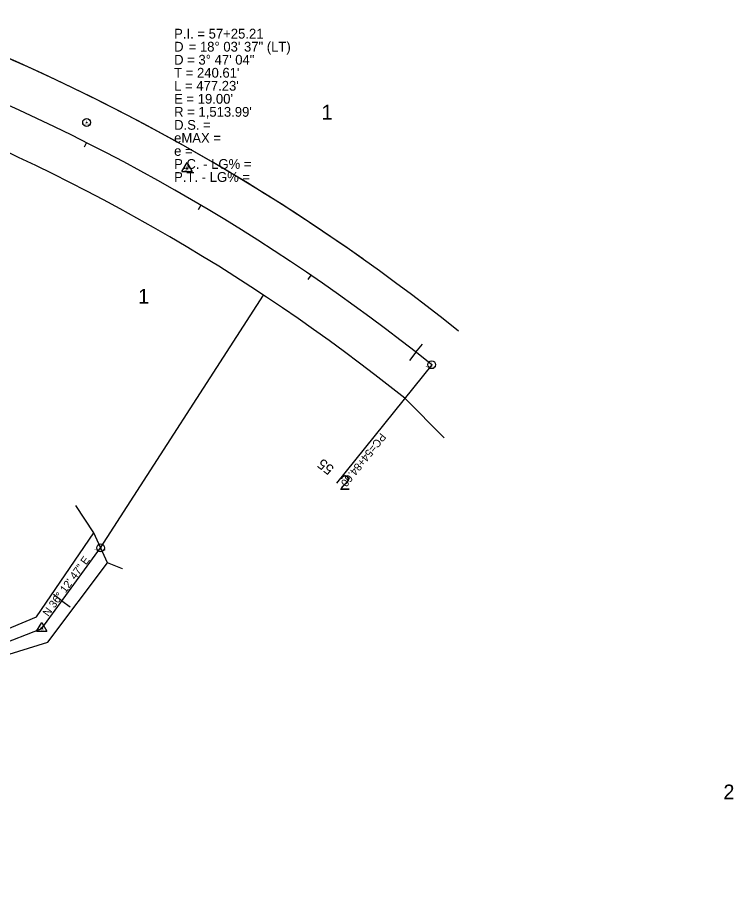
# Model space of a CAD drawing. Extents: x 2519952 to 2531965, y 848341 to 887632.
# Drawn here: x 2527460 to 2528009, y 857980 to 858655 of the extents above; entities that cross this region are included whole.
import ezdxf

# ---------------------------------------------------------------- set-up
doc = ezdxf.new("R2010")
doc.units = 0
for name, color, linetype in [('RD_EX_DV_Prop', 7, 'Continuous'), ('RD_EX_DV_TX_Prop', 7, 'Continuous'), ('RD_EX_H2O', 7, 'Continuous'), ('RD_EX_Misc', 7, 'Continuous'), ('RD_EX_RW', 7, 'Continuous'), ('RD_HC_Cl', 7, 'Continuous'), ('RD_HC_Data', 7, 'Continuous'), ('RD_HC_Data_Tic', 7, 'Continuous'), ('RD_HC_Survey_txCode', 7, 'Continuous'), ('RD_HC_TX_Sta50', 7, 'Continuous'), ('RD_HC_txCode', 7, 'Continuous'), ('RD_SMD_Locator', 7, 'Continuous')]:
    doc.layers.add(name, color=color, linetype=linetype)

msp = doc.modelspace()

# ---------------------------------------------------------------- linework, layer by layer
at = {"layer": 'RD_EX_DV_Prop'}
for p, q in [((2527523.73, 858248), (2527648.78, 858441.93)), ((2527757.05, 858362.83), (2527787.25, 858332.58)), ((2527478.51, 858186.24), (2527523.73, 858248)), ((2527365.36, 858141.75), (2527478.51, 858186.24))]:
    msp.add_line(p, q, dxfattribs=at)
for radius, start, end in [(1546.99, 54.66603, 69.31315), (1480.99, 51.25287, 69.31316)]:
    msp.add_arc((2526830.12, 857207.78), radius, start, end, dxfattribs=at)
at = {"layer": 'RD_EX_H2O'}
for points in [[(2527362.04, 858146.48), (2527366.23, 858149.86), (2527382.45, 858155.57), (2527417.5, 858171.17), (2527474.5, 858195.07), (2527518.51, 858259.59)], [(2527174.35, 857964.75), (2527219.37, 858008.85), (2527187.55, 858031.96), (2527179.93, 858050.85), (2527221.63, 858103.66), (2527266.01, 858144), (2527309.98, 858139.39), (2527338.18, 858123.69), (2527366.5, 858134.01), (2527368.64, 858137.09), (2527387.35, 858142.2), (2527420.35, 858156.23), (2527483.35, 858175.59), (2527528.91, 858236.51)]]:
    msp.add_lwpolyline(points, dxfattribs=at)
at = {"layer": 'RD_EX_Misc'}
msp.add_lwpolyline([(2527540.48, 858231.96), (2527528.91, 858236.51), (2527518.51, 858259.59), (2527504.78, 858280.48)], dxfattribs=at)
at = {"layer": 'RD_EX_RW'}
for radius in [1546.99, 1480.99]:
    msp.add_arc((2526830.12, 857207.78), radius, 51.25288, 69.31313, dxfattribs=at)
at = {"layer": 'RD_HC_Cl'}
for p, q in [((2527478.51, 858186.24), (2527523.73, 858248)), ((2527365.36, 858141.75), (2527478.51, 858186.24))]:
    msp.add_line(p, q, dxfattribs=at)
msp.add_arc((2526830.12, 857207.78), 1513.99, 51.25288, 69.31313, dxfattribs=at)
at = {"layer": 'RD_HC_Data'}
for p, q in [((2527586.08, 858536.87), (2527590.05, 858543.75)), ((2527590.05, 858543.75), (2527594.02, 858536.87)), ((2527586.08, 858536.87), (2527594.02, 858536.87)), ((2527777.71, 858388.57), (2527704.67, 858297.56)), ((2527474.54, 858183.95), (2527478.51, 858190.83)), ((2527478.51, 858190.83), (2527482.48, 858183.95)), ((2527474.54, 858183.95), (2527482.48, 858183.95))]:
    msp.add_line(p, q, dxfattribs=at)
for centre, radius in [((2527512.98, 858574.5), 3), ((2527512.98, 858574.5), 0.282), ((2527590.05, 858539.16), 0.529), ((2527777.71, 858388.57), 3), ((2527777.71, 858388.57), 0.282), ((2527523.73, 858248), 3), ((2527523.73, 858248), 0.282), ((2527478.51, 858186.24), 0.529)]:
    msp.add_circle(centre, radius, dxfattribs=at)
at = {"layer": 'RD_HC_Data_Tic'}
for p, q in [((2527513.01, 858559.02), (2527511.2, 858555.45)), ((2527600.7, 858511), (2527598.67, 858507.56)), ((2527685.04, 858457.3), (2527682.78, 858454)), ((2527765.65, 858398.15), (2527770.59, 858404.44)), ((2527765.65, 858398.15), (2527760.7, 858391.86)), ((2527494, 858207.39), (2527487.54, 858212.12)), ((2527494, 858207.39), (2527500.45, 858202.67))]:
    msp.add_line(p, q, dxfattribs=at)
at = {"layer": 'RD_SMD_Locator'}
for centre in [(2527512.98, 858574.5), (2527590.05, 858539.16), (2527777.71, 858388.57), (2527504.78, 858280.48), (2527518.51, 858259.59), (2527518.51, 858259.59), (2527523.73, 858248), (2527528.91, 858236.51), (2527528.91, 858236.51), (2527540.48, 858231.96), (2527474.5, 858195.07), (2527478.51, 858186.24), (2527483.35, 858175.59)]:
    msp.add_circle(centre, 0.001, dxfattribs=at)

# ---------------------------------------------------------------- texts
at = {"layer": 'RD_EX_DV_TX_Prop'}
for s, p in [('1', (2527693.25, 858576.79)), ('1', (2527552.55, 858435.5)), ('2', (2527706.93, 858292.35)), ('2', (2528001.53, 858055.04))]:
    msp.add_text(s, height=11.32, dxfattribs=at).set_placement(p)
at = {"layer": 'RD_HC_Data'}
for s, rotation, p in [('PC=54+84.60', 231.25288, (2527738.58, 858336.62)), ('N 36%%d 12\' 47" E', 53.78702, (2527483.6, 858194.88))]:
    msp.add_text(s, height=6, rotation=rotation, dxfattribs=at).set_placement(p)
at = {"layer": 'RD_HC_Survey_txCode'}
for s, p in [('P.I. = 57+25.21', (2527580.12, 858638.92)), ('D', (2527580.12, 858628.92)), ('    = 18%%d 03\' 37" (LT)', (2527580.12, 858628.92)), ('D = 3%%d 47\' 04"', (2527580.12, 858618.92)), ("T = 240.61'", (2527580.12, 858608.92)), ("L = 477.23'", (2527580.12, 858598.92)), ("E = 19.00'", (2527580.12, 858588.92)), ("R = 1,513.99'", (2527580.12, 858578.92)), ('D.S. = ', (2527580.12, 858568.92)), ('eMAX = ', (2527580.12, 858558.92)), ('e = ', (2527580.12, 858548.92)), ('P.C. - LG% = ', (2527580.12, 858538.92)), ('P.T. - LG% = ', (2527580.12, 858528.92))]:
    msp.add_text(s, height=7.5, dxfattribs=at).set_placement(p)
at = {"layer": 'RD_HC_TX_Sta50'}
msp.add_text('55', height=8, rotation=141.83568, dxfattribs=at).set_placement((2527703.44, 858309.67))
at = {"layer": 'RD_HC_txCode'}
for s, p in [('9', (2527512.7, 858575.5)), ('CP 9 MSC', (2527509.35, 858572.5)), ('PI 57+21.22', (2527586.27, 858537.16)), ('22', (2527589.32, 858540.16)), ('PC 54+84.60', (2527772.97, 858386.57)), ('21', (2527777.26, 858389.57)), ('POT 15+50.33', (2527518.78, 858246)), ('43', (2527523, 858249)), ('PI 14+73.78', (2527474.73, 858184.24)), ('42', (2527477.78, 858187.24))]:
    msp.add_text(s, height=1, dxfattribs=at).set_placement(p)

doc.saveas('drawing.dxf')
